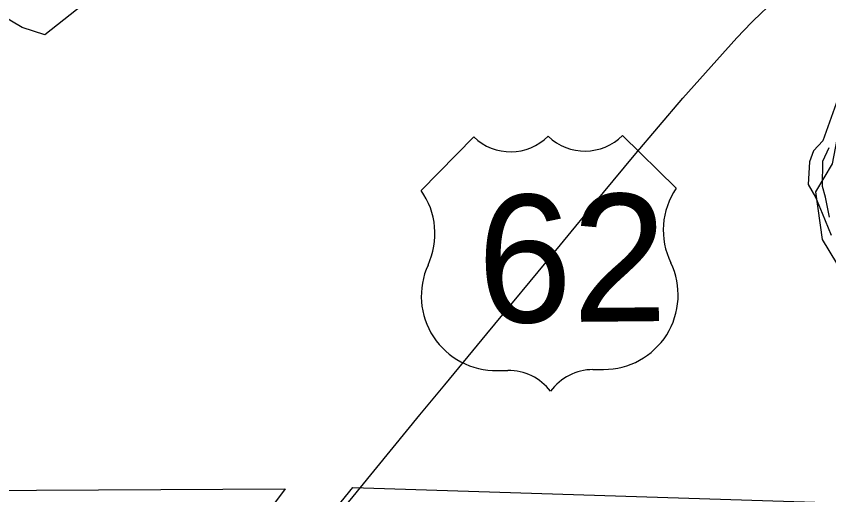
# Model space of a CAD drawing. Extents: x -51392 to 1635000, y 156707 to 696232.
# Drawn here: x 142661 to 147093, y 493217 to 495829 of the extents above; entities that cross this region are included whole.
import ezdxf

# ---------------------------------------------------------------- set-up
doc = ezdxf.new("R2010")
doc.units = 0
for name, color, linetype in [('GM_X_Corporation', 7, 'Continuous'), ('GM_X_Minor_River', 7, 'Continuous'), ('GM_X_US_Route', 7, 'Continuous'), ('GM_X_US_Shield', 7, 'Continuous')]:
    doc.layers.add(name, color=color, linetype=linetype)

msp = doc.modelspace()

# ---------------------------------------------------------------- linework, layer by layer
at = {"layer": 'GM_X_Corporation'}
msp.add_lwpolyline([(141751.1, 493236.9), (144127.3, 493249.1), (143862.5, 492895), (144076.3, 492740.3), (144496.1, 493256), (147648.1, 493156), (147726.1, 493493.1), (147980.5, 493563.8), (148083.2, 493654.9), (148089.4, 493834.9), (147982, 494020.6), (147817.8, 494131.2), (147642.1, 494222.5), (147459.8, 494299.8), (147362.1, 494455.9), (147137.1, 494480.4), (147057.7, 494609.7), (147023, 494871.5), (147113.7, 495022.6), (147163.6, 495289.2), (147209.8, 495374.5), (147505, 495552.1), (147591.3, 495737.6), (147596.3, 495932.9)], dxfattribs=at)
at = {"layer": 'GM_X_Minor_River'}
for points in [[(143023.3, 495890.8), (142816.5, 495727.1), (142692.6, 495767.6), (142564.9, 495842.1)], [(147196.1, 495530.9), (147060.5, 495148.6), (147010.3, 495094.6), (146988, 495034.6), (146979.5, 494910.4), (147021.3, 494842.1), (147057, 494753.8), (147106.5, 494633.4)], [(147096.9, 494731.6), (147075.3, 494841.9), (147059.5, 494900.1), (147060.1, 495038.4), (147094.4, 495112.4)]]:
    msp.add_lwpolyline(points, dxfattribs=at)
at = {"layer": 'GM_X_US_Route'}
for points in [[(144538.8, 493256.6), (144789.1, 493563.7), (144861.8, 493652.3), (144998, 493816.4), (145226.8, 494095.4), (145603.1, 494550.3), (145863.3, 494867.2), (146031.2, 495068.8), (146296.5, 495381.2), (146481.3, 495589.9), (146591.2, 495711.5), (146670.4, 495794.4), (146728.9, 495851.5), (146789.8, 495906.2), (146865.2, 495969.1), (147019.6, 496091), (147388.9, 496375.8)], [(144521.7, 493235.7), (144538.8, 493256.6)], [(144101.7, 492724.4), (144233.8, 492883.3), (144409.9, 493099.1), (144480.8, 493185.6), (144490.8, 493197.9), (144521.7, 493235.7)]]:
    msp.add_lwpolyline(points, dxfattribs=at)
at = {"layer": 'GM_X_US_Shield'}
for p, q in [((145156.2, 495170.4), (144868.9, 494877.7)), ((146261.1, 494890.8), (145968.3, 495178.1)), ((145284.2, 493895.4), (145342.3, 493896)), ((145806.3, 493900.3), (145864.3, 493900.9))]:
    msp.add_line(p, q, dxfattribs=at)
for centre, radius, start, end in [((145357.3, 495379.5), 290, 226.1115, 314.9656), ((145763.3, 495383.3), 290, 226.1115, 314.9656), ((146595.9, 494661), 406.1, 145.5376, 205.9914), ((144538.5, 494641.7), 406.1, 335.0857, 35.5395), ((145275.9, 494301.4), 406.1, 155.3705, 271.1768), ((145865, 494306.9), 406.1, 269.9003, 25.7066), ((145345, 493605.9), 290, 37.4084, 90.5385), ((145809, 493610.3), 290, 90.5385, 143.6686)]:
    msp.add_arc(centre, radius, start, end, dxfattribs=at)

# ---------------------------------------------------------------- texts
msp.add_text('62', height=696.1, rotation=0.5385, dxfattribs=at).set_placement((145177.8, 494155.5))

doc.saveas('drawing.dxf')
